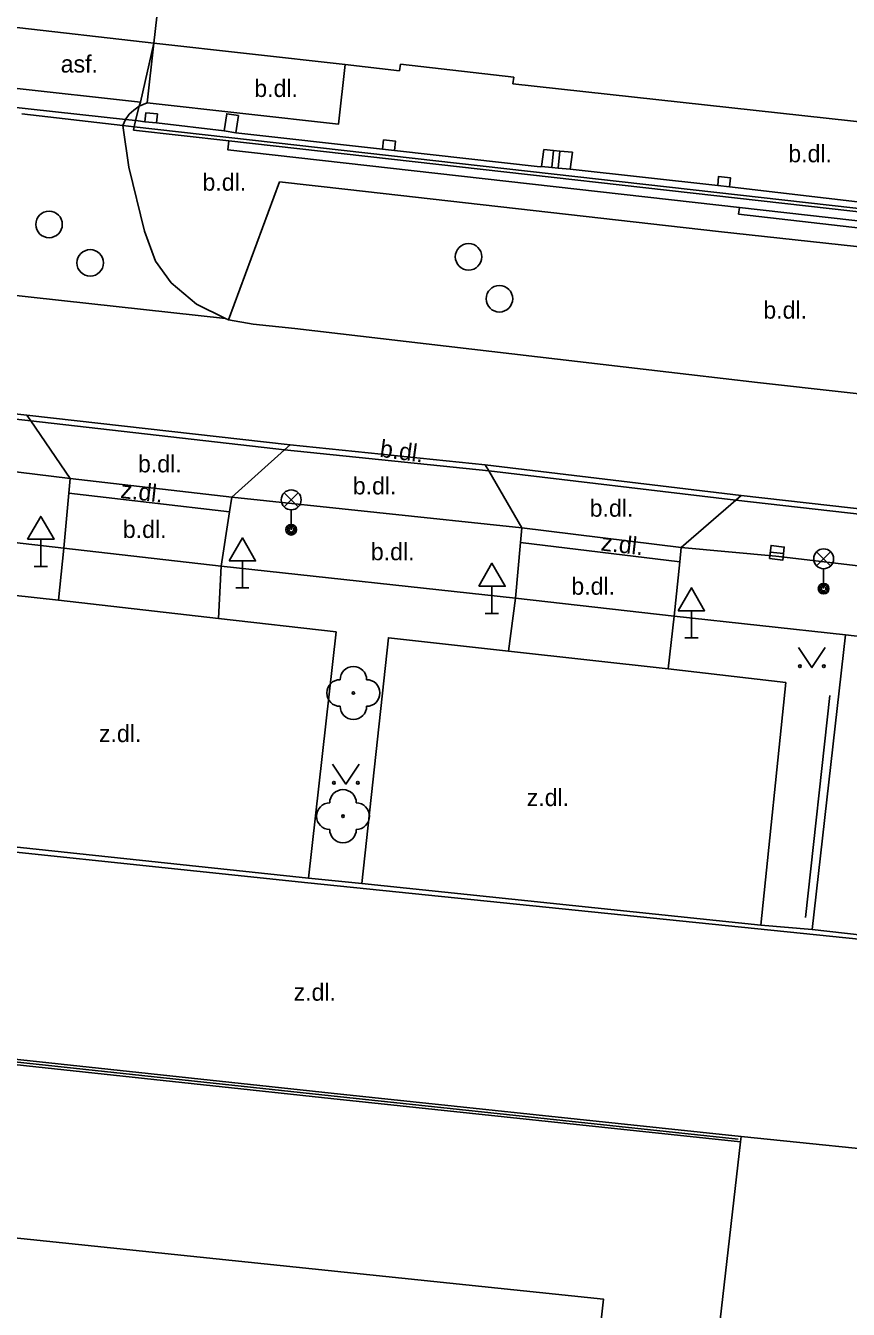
# Model space of a CAD drawing. Extents: x -595546 to -593986, y -1160845 to -1159202.
# Drawn here: x -594233.02 to -594202.04, y -1160060.33 to -1160011.97 of the extents above; entities that cross this region are included whole.
import ezdxf

# ---------------------------------------------------------------- set-up
doc = ezdxf.new("R2010")
doc.units = 0
for name, color, linetype in [('Level 22', 7, 'Continuous'), ('Level 27', 7, 'Continuous'), ('Level 33', 7, 'Continuous'), ('Level 34', 7, 'Continuous'), ('Level 36', 7, 'Continuous'), ('Specificka linie pasportu komunikaci', 7, 'Continuous'), ('TM - budovy zdene_ betonove - NN', 7, 'Continuous'), ('TM - budovy zdene_ betonove - NP', 7, 'Continuous'), ('TM - budovy zdene_ betonove - VP', 7, 'Continuous'), ('TM - chodniky - VP', 7, 'Continuous'), ('TM - komunikace - VP', 7, 'Continuous'), ('TM - pomocna konstrukcni linie', 7, 'Continuous'), ('TM - popis povrchu', 7, 'Continuous'), ('TM - rozhrani ploch obecne - NP', 7, 'Continuous'), ('TM - rozhrani ploch obecne - VP', 7, 'Continuous'), ('TM - zabradli - VP', 7, 'Continuous')]:
    doc.layers.add(name, color=color, linetype=linetype)

msp = doc.modelspace()

# ---------------------------------------------------------------- linework, layer by layer
at = {"layer": 'Level 22'}
for centre in [(-594220.68, -1160037.11), (-594221.07, -1160041.75)]:
    msp.add_circle(centre, 0.05, dxfattribs=at)
for centre, start, end in [((-594220.68, -1160036.61), 0, 180), ((-594221.18, -1160037.11), 90, 270), ((-594220.18, -1160037.11), 270, 90), ((-594220.68, -1160037.61), 180, 0), ((-594221.07, -1160041.25), 0, 180), ((-594221.57, -1160041.75), 90, 270), ((-594220.57, -1160041.75), 270, 90), ((-594221.07, -1160042.25), 180, 0)]:
    msp.add_arc(centre, 0.5, start, end, dxfattribs=at)
at = {"layer": 'Level 27'}
msp.add_line((-594204.978, -1160031.801), (-594204.482, -1160031.859), dxfattribs=at)
msp.add_lwpolyline([(-594205.007, -1160032.049), (-594204.511, -1160032.107), (-594204.453, -1160031.611), (-594204.949, -1160031.553)], close=True, dxfattribs=at)
for centre in [(-594232.14, -1160019.46), (-594230.59, -1160020.91), (-594216.34, -1160020.68), (-594215.18, -1160022.26)]:
    msp.add_circle(centre, 0.5, dxfattribs=at)
at = {"layer": 'Level 33'}
for p, q in [((-594223.285, -1160030.1), (-594222.755, -1160029.57)), ((-594223.285, -1160029.57), (-594222.755, -1160030.1)), ((-594223.02, -1160030.21), (-594223.02, -1160030.96)), ((-594203.235, -1160032.32), (-594202.705, -1160031.79)), ((-594203.235, -1160031.79), (-594202.705, -1160032.32)), ((-594202.97, -1160032.43), (-594202.97, -1160033.18))]:
    msp.add_line(p, q, dxfattribs=at)
for centre, radius in [((-594223.02, -1160029.835), 0.375), ((-594223.02, -1160030.96), 0.2), ((-594223.02, -1160030.96), 0.145), ((-594223.02, -1160030.96), 0.0876), ((-594202.97, -1160032.055), 0.375), ((-594202.97, -1160033.18), 0.2), ((-594202.97, -1160033.18), 0.145), ((-594202.97, -1160033.18), 0.0876)]:
    msp.add_circle(centre, radius, dxfattribs=at)
at = {"layer": 'Level 34'}
for p, q in [((-594232.45, -1160031.322), (-594232.45, -1160032.34)), ((-594224.86, -1160032.132), (-594224.86, -1160033.15)), ((-594232.7, -1160032.34), (-594232.2, -1160032.34)), ((-594225.11, -1160033.15), (-594224.61, -1160033.15)), ((-594215.46, -1160033.092), (-594215.46, -1160034.11)), ((-594215.71, -1160034.11), (-594215.21, -1160034.11)), ((-594207.95, -1160034.012), (-594207.95, -1160035.03)), ((-594208.2, -1160035.03), (-594207.7, -1160035.03))]:
    msp.add_line(p, q, dxfattribs=at)
for points in [[(-594232.95, -1160031.322), (-594231.95, -1160031.322), (-594232.45, -1160030.456)], [(-594225.36, -1160032.132), (-594224.36, -1160032.132), (-594224.86, -1160031.266)], [(-594215.96, -1160033.092), (-594214.96, -1160033.092), (-594215.46, -1160032.226)], [(-594208.45, -1160034.012), (-594207.45, -1160034.012), (-594207.95, -1160033.146)]]:
    msp.add_lwpolyline(points, close=True, dxfattribs=at)
at = {"layer": 'Level 36'}
for points in [[(-594203.91, -1160035.4), (-594203.41, -1160036.15), (-594202.91, -1160035.4)], [(-594221.46, -1160039.79), (-594220.96, -1160040.54), (-594220.46, -1160039.79)]]:
    msp.add_lwpolyline(points, dxfattribs=at)
for centre in [(-594203.86, -1160036.1), (-594202.961, -1160036.1), (-594221.41, -1160040.49), (-594220.511, -1160040.49)]:
    msp.add_circle(centre, 0.05, dxfattribs=at)
at = {"layer": 'Specificka linie pasportu komunikaci'}
for points in [[(-594228.19, -1160012.63), (-594233.68, -1160012.01)], [(-594228.69, -1160014.86), (-594228.19, -1160012.63)], [(-594233.68, -1160014.3), (-594228.69, -1160014.86)], [(-594229.26, -1160015.51), (-594233.73, -1160015.02)], [(-594228.75, -1160015), (-594228.69, -1160014.86)], [(-594228.88, -1160015.55), (-594229.26, -1160015.51)], [(-594228.53, -1160015.6), (-594228.79, -1160015.56), (-594228.88, -1160015.55)], [(-594225.55, -1160015.94), (-594228.09, -1160015.64)], [(-594219.58, -1160016.62), (-594225.1, -1160016.01)], [(-594213.59, -1160017.28), (-594213.65, -1160017.29), (-594219.13, -1160016.67)], [(-594213.2, -1160017.32), (-594213.14, -1160016.67)], [(-594212.91, -1160016.7), (-594212.97, -1160017.34)], [(-594206.96, -1160018), (-594212.51, -1160017.38)], [(-594201.05, -1160018.68), (-594206.51, -1160018.04)], [(-594237.97, -1160021.64), (-594225.5, -1160023)], [(-594225.76, -1160034.3), (-594231.78, -1160033.61)], [(-594208.82, -1160036.2), (-594214.84, -1160035.54)]]:
    msp.add_lwpolyline(points, dxfattribs=at)
at = {"layer": 'TM - budovy zdene_ betonove - NN'}
for points in [[(-594222.4, -1160044.26), (-594239.36, -1160042.48)], [(-594196.49, -1160046.91), (-594222.4, -1160044.26)]]:
    msp.add_lwpolyline(points, dxfattribs=at)
at = {"layer": 'TM - budovy zdene_ betonove - NP'}
for points in [[(-594227.52, -1160006.67), (-594228.19, -1160012.63)], [(-594228.19, -1160012.63), (-594220.99, -1160013.44)], [(-594220.99, -1160013.44), (-594218.94, -1160013.67)], [(-594218.94, -1160013.67), (-594218.91, -1160013.42)], [(-594218.91, -1160013.42), (-594214.64, -1160013.92)], [(-594214.64, -1160013.92), (-594214.67, -1160014.17)], [(-594214.67, -1160014.17), (-594182.71, -1160017.67)]]:
    msp.add_lwpolyline(points, dxfattribs=at)
at = {"layer": 'TM - budovy zdene_ betonove - VP'}
for points in [[(-594229.36, -1160015.73), (-594233.16, -1160015.3)], [(-594228.93, -1160015.78), (-594229.36, -1160015.73)], [(-594176.47, -1160021.7), (-594228.93, -1160015.78)], [(-594240.13, -1160050.39), (-594221.53, -1160052.38)], [(-594221.53, -1160052.38), (-594206.1, -1160054.02)], [(-594209.63, -1160084.9), (-594206.1, -1160054.02)]]:
    msp.add_lwpolyline(points, dxfattribs=at)
at = {"layer": 'TM - chodniky - VP'}
for points in [[(-594242.31, -1160030.42), (-594231.58, -1160031.66)], [(-594231.58, -1160031.66), (-594231.78, -1160033.61)], [(-594225.76, -1160034.3), (-594225.66, -1160032.33)], [(-594225.66, -1160032.33), (-594214.57, -1160033.54)], [(-594231.78, -1160033.61), (-594236.27, -1160033.13)], [(-594214.57, -1160033.54), (-594214.84, -1160035.54)], [(-594222.37, -1160044.09), (-594221.33, -1160034.81), (-594225.76, -1160034.3)], [(-594208.6, -1160034.21), (-594208.82, -1160036.2)], [(-594208.6, -1160034.21), (-594202.15, -1160034.92)], [(-594214.84, -1160035.54), (-594219.36, -1160035.03), (-594220.36, -1160044.28)], [(-594202.15, -1160034.92), (-594203.4, -1160046.02)], [(-594208.82, -1160036.2), (-594204.39, -1160036.72)], [(-594205.34, -1160045.85), (-594204.39, -1160036.72)], [(-594220.36, -1160044.28), (-594222.37, -1160044.09)], [(-594203.4, -1160046.02), (-594205.34, -1160045.85)], [(-594213.271, -1160078.023), (-594211.26, -1160059.94), (-594236.23, -1160057.34)]]:
    msp.add_lwpolyline(points, dxfattribs=at)
at = {"layer": 'TM - komunikace - VP'}
for points in [[(-594225.38, -1160023.06), (-594223.46, -1160017.86), (-594220.89, -1160018.14), (-594206.93, -1160019.73), (-594194.92, -1160021.03)], [(-594231.34, -1160029.03), (-594233.9, -1160028.72), (-594242.05, -1160027.84)], [(-594225.26, -1160029.74), (-594231.34, -1160029.03)], [(-594214.34, -1160030.89), (-594225.26, -1160029.74)], [(-594208.33, -1160031.63), (-594214.34, -1160030.89)], [(-594196.33, -1160032.95), (-594204.77, -1160031.96), (-594208.33, -1160031.63)]]:
    msp.add_lwpolyline(points, dxfattribs=at)
at = {"layer": 'TM - pomocna konstrukcni linie'}
for points in [[(-594232.83, -1160026.86), (-594232.98, -1160026.64)], [(-594223.27, -1160027.95), (-594223.06, -1160027.76)], [(-594215.58, -1160028.74), (-594215.71, -1160028.52)], [(-594206.28, -1160029.85), (-594206.07, -1160029.67)]]:
    msp.add_lwpolyline(points, dxfattribs=at)
at = {"layer": 'TM - rozhrani ploch obecne - NP'}
for points in [[(-594228.19, -1160012.63), (-594228.44, -1160014.88)], [(-594228.44, -1160014.88), (-594221.24, -1160015.69), (-594220.99, -1160013.44)], [(-594228.75, -1160015), (-594228.95, -1160015.16), (-594229.12, -1160015.31), (-594229.26, -1160015.51)], [(-594228.75, -1160015), (-594228.88, -1160015.55)], [(-594228.44, -1160014.88), (-594228.75, -1160015)], [(-594228.53, -1160015.6), (-594228.5, -1160015.26), (-594228.06, -1160015.3)], [(-594229.26, -1160015.51), (-594229.36, -1160015.73)], [(-594228.88, -1160015.55), (-594228.93, -1160015.78)], [(-594228.09, -1160015.64), (-594228.53, -1160015.6)], [(-594228.06, -1160015.3), (-594228.09, -1160015.64)], [(-594225.55, -1160015.94), (-594225.45, -1160015.29), (-594225, -1160015.36)], [(-594225, -1160015.36), (-594225.1, -1160016.01)], [(-594225.1, -1160016.01), (-594225.55, -1160015.94)], [(-594219.54, -1160016.28), (-594219.58, -1160016.62)], [(-594219.58, -1160016.62), (-594219.13, -1160016.67)], [(-594219.54, -1160016.28), (-594219.09, -1160016.33), (-594219.13, -1160016.67)], [(-594213.51, -1160016.64), (-594213.59, -1160017.28)], [(-594213.51, -1160016.64), (-594213.14, -1160016.67)], [(-594213.14, -1160016.67), (-594212.91, -1160016.7)], [(-594212.91, -1160016.7), (-594212.43, -1160016.74), (-594212.51, -1160017.38)], [(-594213.59, -1160017.28), (-594213.2, -1160017.32)], [(-594213.2, -1160017.32), (-594212.97, -1160017.34)], [(-594212.97, -1160017.34), (-594212.51, -1160017.38)], [(-594206.96, -1160018), (-594206.93, -1160017.66), (-594206.48, -1160017.7), (-594206.51, -1160018.04)], [(-594206.96, -1160018), (-594206.51, -1160018.04)]]:
    msp.add_lwpolyline(points, dxfattribs=at)
at = {"layer": 'TM - rozhrani ploch obecne - VP'}
for points in [[(-594226.59, -1160022.46), (-594227.54, -1160021.66), (-594228.13, -1160020.84), (-594228.55, -1160019.71), (-594229.14, -1160017.3), (-594229.36, -1160015.73)], [(-594228.93, -1160015.78), (-594228.96, -1160015.91)], [(-594225.37, -1160016.31), (-594228.96, -1160015.91)], [(-594225.37, -1160016.31), (-594225.41, -1160016.65), (-594206.14, -1160018.82)], [(-594175.98, -1160018.14), (-594176.41, -1160021.83), (-594198.42, -1160019.35), (-594225.37, -1160016.31)], [(-594175.36, -1160018.21), (-594175.88, -1160022.5), (-594198.41, -1160019.97), (-594206.17, -1160019.08)], [(-594206.14, -1160018.82), (-594198.46, -1160019.69), (-594176.1, -1160022.21), (-594175.63, -1160018.18)], [(-594206.17, -1160019.08), (-594206.14, -1160018.82)], [(-594271.78, -1160022.29), (-594263.35, -1160023.26), (-594256.88, -1160023.96), (-594250.06, -1160024.72), (-594239.71, -1160025.9), (-594232.98, -1160026.64), (-594223.06, -1160027.76), (-594215.71, -1160028.52), (-594206.07, -1160029.67), (-594196.06, -1160030.8), (-594180.78, -1160032.51)], [(-594225.5, -1160023), (-594226.59, -1160022.46)], [(-594225.38, -1160023.06), (-594225.5, -1160023)], [(-594225.38, -1160023.06), (-594224.45, -1160023.22), (-594222.89, -1160023.38), (-594208.05, -1160025.11), (-594205.46, -1160025.41), (-594195.55, -1160026.52), (-594177.17, -1160028.59)], [(-594239.92, -1160026.08), (-594232.83, -1160026.86)], [(-594232.83, -1160026.86), (-594231.34, -1160029.03)], [(-594232.83, -1160026.86), (-594223.27, -1160027.95)], [(-594223.27, -1160027.95), (-594225.26, -1160029.74)], [(-594223.27, -1160027.95), (-594215.58, -1160028.74)], [(-594215.58, -1160028.74), (-594214.34, -1160030.89)], [(-594215.58, -1160028.74), (-594206.28, -1160029.85)], [(-594231.34, -1160029.03), (-594231.39, -1160029.58)], [(-594231.39, -1160029.58), (-594231.58, -1160031.66)], [(-594231.39, -1160029.58), (-594225.35, -1160030.29)], [(-594225.35, -1160030.29), (-594225.26, -1160029.74)], [(-594208.33, -1160031.63), (-594206.28, -1160029.85)], [(-594206.28, -1160029.85), (-594196.09, -1160031), (-594181.04, -1160032.69)], [(-594225.66, -1160032.33), (-594225.35, -1160030.29)], [(-594214.34, -1160030.89), (-594214.39, -1160031.44)], [(-594231.58, -1160031.66), (-594225.66, -1160032.33)], [(-594214.39, -1160031.44), (-594214.57, -1160033.54)], [(-594214.39, -1160031.44), (-594208.39, -1160032.17)], [(-594208.39, -1160032.17), (-594208.33, -1160031.63)], [(-594208.39, -1160032.17), (-594208.6, -1160034.21)], [(-594214.57, -1160033.54), (-594208.6, -1160034.21)], [(-594202.15, -1160034.92), (-594197.12, -1160035.5)], [(-594237.36, -1160042.49), (-594222.37, -1160044.09)], [(-594220.36, -1160044.28), (-594205.34, -1160045.85)], [(-594203.4, -1160046.02), (-594198.31, -1160046.59)], [(-594206.08, -1160053.82), (-594221.51, -1160052.18), (-594240.11, -1160050.19), (-594250.63, -1160049.07)], [(-594206.1, -1160054.02), (-594206.08, -1160053.82)], [(-594206.08, -1160053.82), (-594199.21, -1160054.52)]]:
    msp.add_lwpolyline(points, dxfattribs=at)
at = {"layer": 'TM - zabradli - VP'}
for points in [[(-594202.73, -1160037.2), (-594203.65, -1160045.57)], [(-594206.19, -1160053.91), (-594221.52, -1160052.28), (-594240.12, -1160050.29), (-594250.64, -1160049.17)]]:
    msp.add_lwpolyline(points, dxfattribs=at)

# ---------------------------------------------------------------- texts
at = {"layer": 'TM - popis povrchu'}
for s, p in [('asf.', (-594231.7, -1160013.74)), ('b.dl.', (-594224.41, -1160014.66)), ('b.dl.', (-594204.3, -1160017.12)), ('b.dl.', (-594226.36, -1160018.19)), ('b.dl.', (-594205.24, -1160023.01)), ('b.dl.', (-594228.79, -1160028.8)), ('b.dl.', (-594220.7, -1160029.63)), ('b.dl.', (-594211.78, -1160030.47)), ('b.dl.', (-594229.36, -1160031.27)), ('b.dl.', (-594220.02, -1160032.11)), ('b.dl.', (-594212.47, -1160033.41)), ('z.dl.', (-594230.26, -1160038.96)), ('z.dl.', (-594214.15, -1160041.37)), ('z.dl.', (-594222.93, -1160048.7))]:
    msp.add_text(s, height=0.65, dxfattribs=at).set_placement(p)
for s, rotation, p in [('b.dl.', 352.27, (-594219.71, -1160028.21)), ('z.dl.', 353.49, (-594229.47, -1160029.76)), ('z.dl.', 353.49, (-594211.38, -1160031.74))]:
    msp.add_text(s, height=0.65, rotation=rotation, dxfattribs=at).set_placement(p)

doc.saveas('drawing.dxf')
